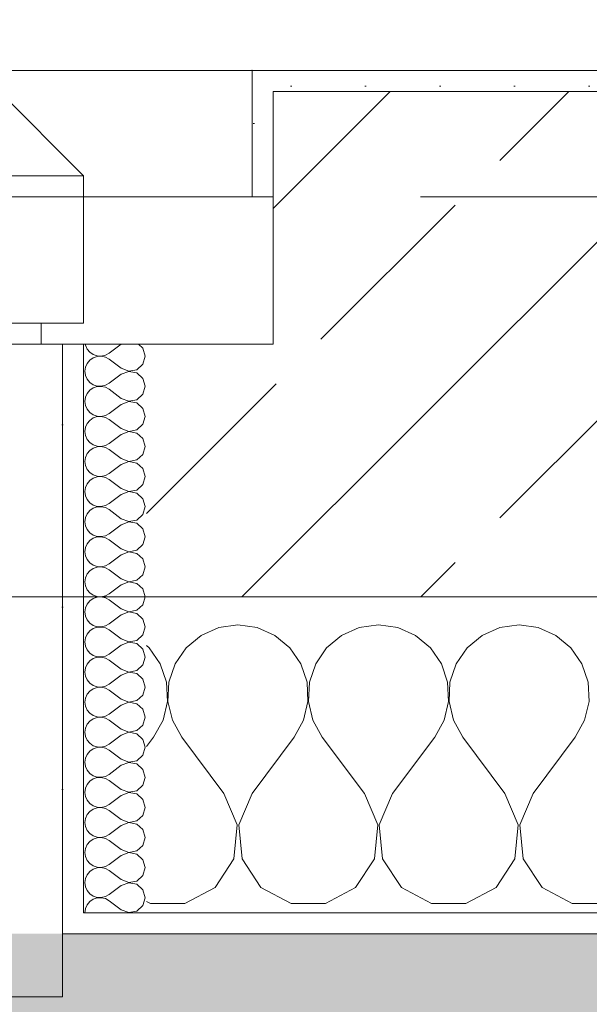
# Model space of a CAD drawing. Header units: metres. Extents: x -4 to 99, y -11 to 17.
# Tile 605 of 656: x 57.43 to 57.7, y -0.189 to 0.279. Entities that reach past the tile are written whole.
import ezdxf

# ---------------------------------------------------------------- set-up
doc = ezdxf.new("R2010")
doc.units = ezdxf.units.M
doc.header["$MEASUREMENT"] = 0
doc.linetypes.add('Strichlinie eng', pattern=[0.115, 0.075, -0.04])
doc.linetypes.add('Untersicht', pattern=[0.1, 0.075, -0.025])
for name, color, linetype in [('152 - Bemaßung_ Beschriftung.Ausbau', 7, 'Continuous'), ('302 - Elemente.Schraffur', 7, 'Continuous'), ('603 - Struktur.Bodenplatte_ Decke Roh', 7, 'Continuous'), ('604 - Struktur.Wand Aussen', 7, 'Continuous'), ('650 - Abdeckung.Fußboden Aufbau', 7, 'Continuous'), ('Neubau_653 - Abdeckung.TB Verkofferung', 7, 'Continuous')]:
    doc.layers.add(name, color=color, linetype=linetype)
doc.styles.add('ERSTELLTER_STIL_2', font='txt')
doc.dimstyles.new('ERSTELLTER_STIL__1', dxfattribs={"dimtxt": 0.1, "dimasz": 0.0532, "dimexe": 0.18, "dimexo": 0.0625, "dimgap": 0, "dimtad": 1, "dimzin": 0, "dimdsep": 46, "dimtxsty": 'ERSTELLTER_STIL_2', "dimblk": 'ARROWHEAD_2', "dimblk1": 'ARROWHEAD_2', "dimblk2": 'ARROWHEAD_2', "dimcen": 0.09, "dimse1": 1, "dimse2": 1, "dimclrd": 7, "dimclre": 7, "dimclrt": 7, "dimazin": 0, "dimtfac": 1, "dimtdec": 4, "dimtmove": 0, "dimatfit": 3, "dimfxl": 1, "dimtolj": 1, "dimtzin": 0, "dimarcsym": 0})
doc.dimstyles.new('ERSTELLTER_STIL__2', dxfattribs={"dimtxt": 0.1, "dimasz": 0.0532, "dimexe": 0.18, "dimexo": 0.0625, "dimgap": 0, "dimtad": 1, "dimtih": 1, "dimtoh": 1, "dimzin": 0, "dimdsep": 46, "dimtxsty": 'ERSTELLTER_STIL_2', "dimblk": 'ARROWHEAD_2', "dimblk1": 'ARROWHEAD_2', "dimblk2": 'ARROWHEAD_2', "dimcen": 0.09, "dimse1": 1, "dimse2": 1, "dimclrd": 7, "dimclre": 7, "dimclrt": 7, "dimazin": 0, "dimtfac": 1, "dimtdec": 4, "dimtmove": 0, "dimatfit": 3, "dimfxl": 1, "dimtolj": 1, "dimtzin": 0, "dimarcsym": 0})
doc.dimstyles.new('ERSTELLTER_STIL__4', dxfattribs={"dimtxt": 0.1, "dimasz": 0.0532, "dimexe": 0.18, "dimexo": 0.0625, "dimgap": 0, "dimtad": 1, "dimzin": 0, "dimdsep": 46, "dimtxsty": 'ERSTELLTER_STIL_2', "dimblk": 'ARROWHEAD_2', "dimblk1": 'ARROWHEAD_2', "dimblk2": 'ARROWHEAD_2', "dimcen": 0.09, "dimse1": 1, "dimse2": 1, "dimclrd": 7, "dimclre": 7, "dimclrt": 7, "dimazin": 0, "dimtfac": 1, "dimtdec": 4, "dimtmove": 2, "dimatfit": 3, "dimfxl": 1, "dimtolj": 1, "dimtzin": 0, "dimarcsym": 0})
pattern_1 = [(0, (0, 0), (0, 0.08660254), [0, -0.05]), (0, (0.025, 0.0433), (0, 0.08660254), [0, -0.05])]
pattern_2 = [(45, (0, 0), (-0.01767767, 0.01767767), [0, -0.025])]

# ---------------------------------------------------------------- blocks, each defined once
blk = doc.blocks.new('*X101')
at = {"layer": '604 - Struktur.Wand Aussen', "color": 7, "linetype": 'Continuous', "lineweight": 5}
for p, q in [((57.53333, -0.00833), (57.52422, -0.0096)), ((57.54244, -0.0096), (57.53333, -0.00833)), ((57.6, -0.00833), (57.59089, -0.0096)), ((57.60911, -0.0096), (57.6, -0.00833)), ((57.66667, -0.00833), (57.65756, -0.0096)), ((57.67578, -0.0096), (57.66667, -0.00833)), ((57.51581, -0.01331), (57.50873, -0.01918)), ((57.52422, -0.0096), (57.51581, -0.01331)), ((57.55086, -0.01331), (57.54244, -0.0096)), ((57.55794, -0.01918), (57.55086, -0.01331)), ((57.58248, -0.01331), (57.57539, -0.01918)), ((57.59089, -0.0096), (57.58248, -0.01331)), ((57.61752, -0.01331), (57.60911, -0.0096)), ((57.62461, -0.01918), (57.61752, -0.01331)), ((57.64914, -0.01331), (57.64206, -0.01918)), ((57.65756, -0.0096), (57.64914, -0.01331)), ((57.68419, -0.01331), (57.67578, -0.0096)), ((57.69127, -0.01918), (57.68419, -0.01331)), ((57.49127, -0.01918), (57.49, -0.01813)), ((57.49648, -0.02676), (57.49127, -0.01918)), ((57.50873, -0.01918), (57.50352, -0.02676)), ((57.56315, -0.02676), (57.55794, -0.01918)), ((57.57539, -0.01918), (57.57019, -0.02676)), ((57.62981, -0.02676), (57.62461, -0.01918)), ((57.64206, -0.01918), (57.63685, -0.02676)), ((57.69648, -0.02676), (57.69127, -0.01918)), ((57.49942, -0.03547), (57.49648, -0.02676)), ((57.50352, -0.02676), (57.50058, -0.03547)), ((57.56609, -0.03547), (57.56315, -0.02676)), ((57.57019, -0.02676), (57.56725, -0.03547)), ((57.63275, -0.03547), (57.62981, -0.02676)), ((57.63685, -0.02676), (57.63391, -0.03547)), ((57.69942, -0.03547), (57.69648, -0.02676)), ((57.49987, -0.04466), (57.49942, -0.03547)), ((57.50058, -0.03547), (57.50013, -0.04466)), ((57.56653, -0.04466), (57.56609, -0.03547)), ((57.56725, -0.03547), (57.5668, -0.04466)), ((57.6332, -0.04466), (57.63275, -0.03547)), ((57.63391, -0.03547), (57.63347, -0.04466)), ((57.69987, -0.04466), (57.69942, -0.03547)), ((57.49778, -0.05362), (57.49987, -0.04466)), ((57.50013, -0.04466), (57.50222, -0.05362)), ((57.56445, -0.05362), (57.56653, -0.04466)), ((57.5668, -0.04466), (57.56888, -0.05362)), ((57.63112, -0.05362), (57.6332, -0.04466)), ((57.63347, -0.04466), (57.63555, -0.05362)), ((57.69778, -0.05362), (57.69987, -0.04466)), ((57.49333, -0.06167), (57.49778, -0.05362)), ((57.50222, -0.05362), (57.50667, -0.06167)), ((57.56, -0.06167), (57.56445, -0.05362)), ((57.56888, -0.05362), (57.57333, -0.06167)), ((57.62667, -0.06167), (57.63112, -0.05362)), ((57.63555, -0.05362), (57.64, -0.06167)), ((57.69333, -0.06167), (57.69778, -0.05362)), ((57.49, -0.06611), (57.49333, -0.06167)), ((57.52667, -0.08833), (57.50667, -0.06167)), ((57.54, -0.08833), (57.56, -0.06167)), ((57.59333, -0.08833), (57.57333, -0.06167)), ((57.60667, -0.08833), (57.62667, -0.06167)), ((57.66, -0.08833), (57.64, -0.06167)), ((57.67333, -0.08833), (57.69333, -0.06167)), ((57.53295, -0.1033), (57.52667, -0.08833)), ((57.54, -0.08833), (57.53371, -0.1033)), ((57.59962, -0.1033), (57.59333, -0.08833)), ((57.60667, -0.08833), (57.60038, -0.1033)), ((57.66629, -0.1033), (57.66, -0.08833)), ((57.67333, -0.08833), (57.66705, -0.1033)), ((57.53142, -0.11947), (57.53295, -0.1033)), ((57.53371, -0.1033), (57.53525, -0.11947)), ((57.59808, -0.11947), (57.59962, -0.1033)), ((57.60038, -0.1033), (57.60192, -0.11947)), ((57.66475, -0.11947), (57.66629, -0.1033)), ((57.66705, -0.1033), (57.66858, -0.11947)), ((57.52243, -0.13299), (57.53142, -0.11947)), ((57.53525, -0.11947), (57.54424, -0.13299)), ((57.5891, -0.13299), (57.59808, -0.11947)), ((57.60192, -0.11947), (57.6109, -0.13299)), ((57.65576, -0.13299), (57.66475, -0.11947)), ((57.66858, -0.11947), (57.67757, -0.13299)), ((57.50812, -0.14066), (57.52243, -0.13299)), ((57.54424, -0.13299), (57.55855, -0.14066)), ((57.57479, -0.14066), (57.5891, -0.13299)), ((57.6109, -0.13299), (57.62521, -0.14066)), ((57.64145, -0.14066), (57.65576, -0.13299)), ((57.67757, -0.13299), (57.69188, -0.14066)), ((57.49, -0.13965), (57.49188, -0.14066)), ((57.49188, -0.14066), (57.50812, -0.14066)), ((57.55855, -0.14066), (57.57479, -0.14066)), ((57.62521, -0.14066), (57.64145, -0.14066)), ((57.69188, -0.14066), (57.70812, -0.14066))]:
    blk.add_line(p, q, dxfattribs=at)
blk = doc.blocks.new('*X129')
at = {"layer": '604 - Struktur.Wand Aussen', "color": 7, "linetype": 'Continuous', "lineweight": 5}
for p, q in [((57.46091, 0.125), (57.46099, 0.12448)), ((57.46099, 0.12448), (57.46178, 0.12267)), ((57.46178, 0.12267), (57.46304, 0.12116)), ((57.47786, 0.125), (57.47214, 0.12071)), ((57.48822, 0.12304), (57.48608, 0.125)), ((57.48929, 0.11929), (57.48822, 0.12304)), ((57.46304, 0.11742), (57.46178, 0.1159)), ((57.46304, 0.12116), (57.46466, 0.12004)), ((57.46466, 0.11853), (57.46304, 0.11742)), ((57.46466, 0.12004), (57.46653, 0.11941)), ((57.46653, 0.11916), (57.46466, 0.11853)), ((57.46653, 0.11941), (57.4685, 0.11931)), ((57.4685, 0.11926), (57.46653, 0.11916)), ((57.4685, 0.11931), (57.47042, 0.11976)), ((57.47042, 0.11881), (57.4685, 0.11926)), ((57.47042, 0.11976), (57.47214, 0.12071)), ((57.47214, 0.11786), (57.47042, 0.11881)), ((57.47786, 0.11357), (57.47214, 0.11786)), ((57.48822, 0.11553), (57.48929, 0.11929)), ((57.46099, 0.11409), (57.46071, 0.11214)), ((57.46178, 0.1159), (57.46099, 0.11409)), ((57.47786, 0.11357), (57.4815, 0.11217)), ((57.4815, 0.11217), (57.48534, 0.1129)), ((57.48534, 0.1129), (57.48822, 0.11553)), ((57.46071, 0.11214), (57.46099, 0.11019)), ((57.46099, 0.11019), (57.46178, 0.10839)), ((57.46178, 0.10839), (57.46304, 0.10687)), ((57.47786, 0.11071), (57.47214, 0.10643)), ((57.4815, 0.11211), (57.47786, 0.11071)), ((57.48534, 0.11139), (57.4815, 0.11211)), ((57.48822, 0.10876), (57.48534, 0.11139)), ((57.48929, 0.105), (57.48822, 0.10876)), ((57.46304, 0.10313), (57.46178, 0.10161)), ((57.46304, 0.10687), (57.46466, 0.10575)), ((57.46466, 0.10425), (57.46304, 0.10313)), ((57.46466, 0.10575), (57.46653, 0.10512)), ((57.46653, 0.10488), (57.46466, 0.10425)), ((57.46653, 0.10512), (57.4685, 0.10503)), ((57.4685, 0.10497), (57.46653, 0.10488)), ((57.4685, 0.10503), (57.47042, 0.10547)), ((57.47042, 0.10453), (57.4685, 0.10497)), ((57.47042, 0.10547), (57.47214, 0.10643)), ((57.47214, 0.10357), (57.47042, 0.10453)), ((57.47786, 0.09929), (57.47214, 0.10357)), ((57.48822, 0.10124), (57.48929, 0.105)), ((57.46099, 0.09981), (57.46071, 0.09786)), ((57.46178, 0.10161), (57.46099, 0.09981)), ((57.47786, 0.09929), (57.4815, 0.09789)), ((57.4815, 0.09789), (57.48534, 0.09861)), ((57.48534, 0.09861), (57.48822, 0.10124)), ((57.46071, 0.09786), (57.46099, 0.09591)), ((57.46099, 0.09591), (57.46178, 0.0941)), ((57.46178, 0.0941), (57.46304, 0.09258)), ((57.47786, 0.09643), (57.47214, 0.09214)), ((57.4815, 0.09783), (57.47786, 0.09643)), ((57.48534, 0.0971), (57.4815, 0.09783)), ((57.48822, 0.09447), (57.48534, 0.0971)), ((57.48929, 0.09071), (57.48822, 0.09447)), ((57.46304, 0.09258), (57.46466, 0.09147)), ((57.46466, 0.08996), (57.46304, 0.08884)), ((57.46466, 0.09147), (57.46653, 0.09084)), ((57.46653, 0.09059), (57.46466, 0.08996)), ((57.46653, 0.09084), (57.4685, 0.09074)), ((57.4685, 0.09069), (57.46653, 0.09059)), ((57.4685, 0.09074), (57.47042, 0.09119)), ((57.47042, 0.09024), (57.4685, 0.09069)), ((57.47042, 0.09119), (57.47214, 0.09214)), ((57.47214, 0.08929), (57.47042, 0.09024)), ((57.47786, 0.085), (57.47214, 0.08929)), ((57.48822, 0.08696), (57.48929, 0.09071)), ((57.46099, 0.08552), (57.46071, 0.08357)), ((57.46178, 0.08733), (57.46099, 0.08552)), ((57.46304, 0.08884), (57.46178, 0.08733)), ((57.47786, 0.085), (57.4815, 0.0836)), ((57.4815, 0.0836), (57.48534, 0.08433)), ((57.48534, 0.08433), (57.48822, 0.08696)), ((57.46071, 0.08357), (57.46099, 0.08162)), ((57.46099, 0.08162), (57.46178, 0.07982)), ((57.46178, 0.07982), (57.46304, 0.0783)), ((57.47786, 0.08214), (57.47214, 0.07786)), ((57.4815, 0.08354), (57.47786, 0.08214)), ((57.48534, 0.08282), (57.4815, 0.08354)), ((57.48822, 0.08018), (57.48534, 0.08282)), ((57.48929, 0.07643), (57.48822, 0.08018)), ((57.46304, 0.0783), (57.46466, 0.07718)), ((57.46466, 0.07567), (57.46304, 0.07456)), ((57.46466, 0.07718), (57.46653, 0.07655)), ((57.46653, 0.0763), (57.46466, 0.07567)), ((57.46653, 0.07655), (57.4685, 0.07646)), ((57.4685, 0.0764), (57.46653, 0.0763)), ((57.4685, 0.07646), (57.47042, 0.0769)), ((57.47042, 0.07595), (57.4685, 0.0764)), ((57.47042, 0.0769), (57.47214, 0.07786)), ((57.47214, 0.075), (57.47042, 0.07595)), ((57.47786, 0.07071), (57.47214, 0.075)), ((57.48822, 0.07267), (57.48929, 0.07643)), ((57.46099, 0.07124), (57.46071, 0.06929)), ((57.46178, 0.07304), (57.46099, 0.07124)), ((57.46304, 0.07456), (57.46178, 0.07304)), ((57.47786, 0.07071), (57.4815, 0.06931)), ((57.48534, 0.07004), (57.48822, 0.07267)), ((57.46071, 0.06929), (57.46099, 0.06733)), ((57.46099, 0.06733), (57.46178, 0.06553)), ((57.46178, 0.06553), (57.46304, 0.06401)), ((57.47786, 0.06786), (57.47214, 0.06357)), ((57.4815, 0.06926), (57.47786, 0.06786)), ((57.4815, 0.06931), (57.48534, 0.07004)), ((57.48534, 0.06853), (57.4815, 0.06926)), ((57.48822, 0.0659), (57.48534, 0.06853)), ((57.48929, 0.06214), (57.48822, 0.0659)), ((57.46304, 0.06401), (57.46466, 0.0629)), ((57.46466, 0.06139), (57.46304, 0.06027)), ((57.46466, 0.0629), (57.46653, 0.06227)), ((57.46653, 0.06202), (57.46466, 0.06139)), ((57.46653, 0.06227), (57.4685, 0.06217)), ((57.4685, 0.06211), (57.46653, 0.06202)), ((57.4685, 0.06217), (57.47042, 0.06262)), ((57.47042, 0.06167), (57.4685, 0.06211)), ((57.47042, 0.06262), (57.47214, 0.06357)), ((57.47214, 0.06071), (57.47042, 0.06167)), ((57.48822, 0.05839), (57.48929, 0.06214)), ((57.46099, 0.05695), (57.46071, 0.055)), ((57.46178, 0.05876), (57.46099, 0.05695)), ((57.46304, 0.06027), (57.46178, 0.05876)), ((57.47786, 0.05643), (57.47214, 0.06071)), ((57.47786, 0.05643), (57.4815, 0.05503)), ((57.48534, 0.05575), (57.48822, 0.05839)), ((57.46071, 0.055), (57.46099, 0.05305)), ((57.46099, 0.05305), (57.46178, 0.05124)), ((57.47786, 0.05357), (57.47214, 0.04929)), ((57.4815, 0.05497), (57.47786, 0.05357)), ((57.4815, 0.05503), (57.48534, 0.05575)), ((57.48534, 0.05425), (57.4815, 0.05497)), ((57.48822, 0.05161), (57.48534, 0.05425)), ((57.48929, 0.04786), (57.48822, 0.05161)), ((57.46178, 0.05124), (57.46304, 0.04973)), ((57.46304, 0.04973), (57.46466, 0.04861)), ((57.46466, 0.0471), (57.46304, 0.04599)), ((57.46466, 0.04861), (57.46653, 0.04798)), ((57.46653, 0.04773), (57.46466, 0.0471)), ((57.46653, 0.04798), (57.4685, 0.04789)), ((57.4685, 0.04783), (57.46653, 0.04773)), ((57.4685, 0.04789), (57.47042, 0.04833)), ((57.47042, 0.04738), (57.4685, 0.04783)), ((57.47042, 0.04833), (57.47214, 0.04929)), ((57.47214, 0.04643), (57.47042, 0.04738)), ((57.48822, 0.0441), (57.48929, 0.04786)), ((57.46099, 0.04267), (57.46071, 0.04071)), ((57.46178, 0.04447), (57.46099, 0.04267)), ((57.46304, 0.04599), (57.46178, 0.04447)), ((57.47786, 0.04214), (57.47214, 0.04643)), ((57.47786, 0.04214), (57.4815, 0.04074)), ((57.48534, 0.04147), (57.48822, 0.0441)), ((57.46071, 0.04071), (57.46099, 0.03876)), ((57.46099, 0.03876), (57.46178, 0.03696)), ((57.47786, 0.03929), (57.47214, 0.035)), ((57.4815, 0.04069), (57.47786, 0.03929)), ((57.4815, 0.04074), (57.48534, 0.04147)), ((57.48534, 0.03996), (57.4815, 0.04069)), ((57.48822, 0.03733), (57.48534, 0.03996)), ((57.46178, 0.03696), (57.46304, 0.03544)), ((57.46304, 0.03544), (57.46466, 0.03433)), ((57.46466, 0.03282), (57.46304, 0.0317)), ((57.46466, 0.03433), (57.46653, 0.0337)), ((57.46653, 0.03345), (57.46466, 0.03282)), ((57.46653, 0.0337), (57.4685, 0.0336)), ((57.4685, 0.03354), (57.46653, 0.03345)), ((57.4685, 0.0336), (57.47042, 0.03405)), ((57.47042, 0.0331), (57.4685, 0.03354)), ((57.47042, 0.03405), (57.47214, 0.035)), ((57.47214, 0.03214), (57.47042, 0.0331)), ((57.48929, 0.03357), (57.48822, 0.03733)), ((57.48822, 0.02982), (57.48929, 0.03357)), ((57.46099, 0.02838), (57.46071, 0.02643)), ((57.46178, 0.03018), (57.46099, 0.02838)), ((57.46304, 0.0317), (57.46178, 0.03018)), ((57.47786, 0.02786), (57.47214, 0.03214)), ((57.48534, 0.02718), (57.48822, 0.02982)), ((57.46071, 0.02643), (57.46099, 0.02448)), ((57.46099, 0.02448), (57.46178, 0.02267)), ((57.47786, 0.025), (57.47214, 0.02071)), ((57.47786, 0.02786), (57.4815, 0.02646)), ((57.4815, 0.0264), (57.47786, 0.025)), ((57.4815, 0.02646), (57.48534, 0.02718)), ((57.48534, 0.02567), (57.4815, 0.0264)), ((57.48822, 0.02304), (57.48534, 0.02567)), ((57.46178, 0.02267), (57.46304, 0.02116)), ((57.46304, 0.02116), (57.46466, 0.02004)), ((57.46466, 0.02004), (57.46653, 0.01941)), ((57.46653, 0.01916), (57.46466, 0.01853)), ((57.46653, 0.01941), (57.4685, 0.01931)), ((57.4685, 0.01926), (57.46653, 0.01916)), ((57.4685, 0.01931), (57.47042, 0.01976)), ((57.47042, 0.01881), (57.4685, 0.01926)), ((57.47042, 0.01976), (57.47214, 0.02071)), ((57.47214, 0.01786), (57.47042, 0.01881)), ((57.48929, 0.01929), (57.48822, 0.02304)), ((57.48822, 0.01553), (57.48929, 0.01929)), ((57.46099, 0.01409), (57.46071, 0.01214)), ((57.46178, 0.0159), (57.46099, 0.01409)), ((57.46304, 0.01742), (57.46178, 0.0159)), ((57.46466, 0.01853), (57.46304, 0.01742)), ((57.47786, 0.01357), (57.47214, 0.01786)), ((57.48534, 0.0129), (57.48822, 0.01553)), ((57.46071, 0.01214), (57.46099, 0.01019)), ((57.46099, 0.01019), (57.46178, 0.00839)), ((57.47786, 0.01071), (57.47214, 0.00643)), ((57.47786, 0.01357), (57.4815, 0.01217)), ((57.4815, 0.01211), (57.47786, 0.01071)), ((57.4815, 0.01217), (57.48534, 0.0129)), ((57.48534, 0.01139), (57.4815, 0.01211)), ((57.48822, 0.00876), (57.48534, 0.01139)), ((57.46178, 0.00839), (57.46304, 0.00687)), ((57.46304, 0.00687), (57.46466, 0.00575)), ((57.46466, 0.00575), (57.46653, 0.00512)), ((57.46653, 0.00488), (57.46466, 0.00425)), ((57.46653, 0.00512), (57.4685, 0.00503)), ((57.4685, 0.00497), (57.46653, 0.00488)), ((57.4685, 0.00503), (57.47042, 0.00547)), ((57.47042, 0.00453), (57.4685, 0.00497)), ((57.47042, 0.00547), (57.47214, 0.00643)), ((57.48929, 0.005), (57.48822, 0.00876)), ((57.48822, 0.00124), (57.48929, 0.005)), ((57.46178, 0.00161), (57.46099, -0.00019)), ((57.46304, 0.00313), (57.46178, 0.00161)), ((57.46466, 0.00425), (57.46304, 0.00313)), ((57.47214, 0.00357), (57.47042, 0.00453)), ((57.47786, -0.00071), (57.47214, 0.00357)), ((57.48534, -0.00139), (57.48822, 0.00124)), ((57.46099, -0.00019), (57.46071, -0.00214)), ((57.46071, -0.00214), (57.46099, -0.00409)), ((57.46099, -0.00409), (57.46178, -0.0059)), ((57.47786, -0.00357), (57.47214, -0.00786)), ((57.47786, -0.00071), (57.4815, -0.00211)), ((57.4815, -0.00217), (57.47786, -0.00357)), ((57.4815, -0.00211), (57.48534, -0.00139)), ((57.48534, -0.0029), (57.4815, -0.00217)), ((57.48822, -0.00553), (57.48534, -0.0029)), ((57.46178, -0.0059), (57.46304, -0.00742)), ((57.46304, -0.00742), (57.46466, -0.00853)), ((57.46466, -0.00853), (57.46653, -0.00916)), ((57.46653, -0.00916), (57.4685, -0.00926)), ((57.4685, -0.00931), (57.46653, -0.00941)), ((57.4685, -0.00926), (57.47042, -0.00881)), ((57.47042, -0.00976), (57.4685, -0.00931)), ((57.47042, -0.00881), (57.47214, -0.00786)), ((57.48929, -0.00929), (57.48822, -0.00553)), ((57.48822, -0.01304), (57.48929, -0.00929)), ((57.46178, -0.01267), (57.46099, -0.01448)), ((57.46304, -0.01116), (57.46178, -0.01267)), ((57.46466, -0.01004), (57.46304, -0.01116)), ((57.46653, -0.00941), (57.46466, -0.01004)), ((57.47214, -0.01071), (57.47042, -0.00976)), ((57.47786, -0.015), (57.47214, -0.01071)), ((57.48534, -0.01567), (57.48822, -0.01304)), ((57.46099, -0.01448), (57.46071, -0.01643)), ((57.46071, -0.01643), (57.46099, -0.01838)), ((57.46099, -0.01838), (57.46178, -0.02018)), ((57.47786, -0.01786), (57.47214, -0.02214)), ((57.47786, -0.015), (57.4815, -0.0164)), ((57.4815, -0.01646), (57.47786, -0.01786)), ((57.4815, -0.0164), (57.48534, -0.01567)), ((57.48534, -0.01718), (57.4815, -0.01646)), ((57.48822, -0.01982), (57.48534, -0.01718)), ((57.46178, -0.02018), (57.46304, -0.0217)), ((57.46304, -0.0217), (57.46466, -0.02282)), ((57.46466, -0.02282), (57.46653, -0.02345)), ((57.4685, -0.02354), (57.47042, -0.0231)), ((57.47042, -0.0231), (57.47214, -0.02214)), ((57.48929, -0.02357), (57.48822, -0.01982)), ((57.46178, -0.02696), (57.46099, -0.02876)), ((57.46304, -0.02544), (57.46178, -0.02696)), ((57.46466, -0.02433), (57.46304, -0.02544)), ((57.46653, -0.0237), (57.46466, -0.02433)), ((57.46653, -0.02345), (57.4685, -0.02354)), ((57.4685, -0.0236), (57.46653, -0.0237)), ((57.47042, -0.02405), (57.4685, -0.0236)), ((57.47214, -0.025), (57.47042, -0.02405)), ((57.47786, -0.02929), (57.47214, -0.025)), ((57.48534, -0.02996), (57.48822, -0.02733)), ((57.48822, -0.02733), (57.48929, -0.02357)), ((57.46099, -0.02876), (57.46071, -0.03071)), ((57.46071, -0.03071), (57.46099, -0.03267)), ((57.46099, -0.03267), (57.46178, -0.03447)), ((57.47786, -0.03214), (57.47214, -0.03643)), ((57.47786, -0.02929), (57.4815, -0.03069)), ((57.4815, -0.03074), (57.47786, -0.03214)), ((57.4815, -0.03069), (57.48534, -0.02996)), ((57.48534, -0.03147), (57.4815, -0.03074)), ((57.48822, -0.0341), (57.48534, -0.03147)), ((57.46178, -0.03447), (57.46304, -0.03599)), ((57.46304, -0.03599), (57.46466, -0.0371)), ((57.46466, -0.0371), (57.46653, -0.03773)), ((57.4685, -0.03783), (57.47042, -0.03738)), ((57.47042, -0.03738), (57.47214, -0.03643)), ((57.48929, -0.03786), (57.48822, -0.0341)), ((57.46178, -0.04124), (57.46099, -0.04305)), ((57.46304, -0.03973), (57.46178, -0.04124)), ((57.46466, -0.03861), (57.46304, -0.03973)), ((57.46653, -0.03798), (57.46466, -0.03861)), ((57.46653, -0.03773), (57.4685, -0.03783)), ((57.4685, -0.03789), (57.46653, -0.03798)), ((57.47042, -0.03833), (57.4685, -0.03789)), ((57.47214, -0.03929), (57.47042, -0.03833)), ((57.47786, -0.04357), (57.47214, -0.03929)), ((57.48534, -0.04425), (57.48822, -0.04161)), ((57.48822, -0.04161), (57.48929, -0.03786)), ((57.46099, -0.04305), (57.46071, -0.045)), ((57.46071, -0.045), (57.46099, -0.04695)), ((57.47786, -0.04643), (57.47214, -0.05071)), ((57.47786, -0.04357), (57.4815, -0.04497)), ((57.4815, -0.04503), (57.47786, -0.04643)), ((57.4815, -0.04497), (57.48534, -0.04425)), ((57.48534, -0.04575), (57.4815, -0.04503)), ((57.48822, -0.04839), (57.48534, -0.04575)), ((57.46099, -0.04695), (57.46178, -0.04876)), ((57.46178, -0.04876), (57.46304, -0.05027)), ((57.46304, -0.05027), (57.46466, -0.05139)), ((57.46466, -0.05139), (57.46653, -0.05202)), ((57.47042, -0.05167), (57.47214, -0.05071)), ((57.48929, -0.05214), (57.48822, -0.04839)), ((57.46178, -0.05553), (57.46099, -0.05733)), ((57.46304, -0.05401), (57.46178, -0.05553)), ((57.46466, -0.0529), (57.46304, -0.05401)), ((57.46653, -0.05227), (57.46466, -0.0529)), ((57.46653, -0.05202), (57.4685, -0.05211)), ((57.4685, -0.05217), (57.46653, -0.05227)), ((57.4685, -0.05211), (57.47042, -0.05167)), ((57.47042, -0.05262), (57.4685, -0.05217)), ((57.47214, -0.05357), (57.47042, -0.05262)), ((57.47786, -0.05786), (57.47214, -0.05357)), ((57.48534, -0.05853), (57.48822, -0.0559)), ((57.48822, -0.0559), (57.48929, -0.05214)), ((57.46099, -0.05733), (57.46071, -0.05929)), ((57.46071, -0.05929), (57.46099, -0.06124)), ((57.47786, -0.06071), (57.47214, -0.065)), ((57.47786, -0.05786), (57.4815, -0.05926)), ((57.4815, -0.05931), (57.47786, -0.06071)), ((57.4815, -0.05926), (57.48534, -0.05853)), ((57.48534, -0.06004), (57.4815, -0.05931)), ((57.48822, -0.06267), (57.48534, -0.06004)), ((57.46099, -0.06124), (57.46178, -0.06304)), ((57.46178, -0.06304), (57.46304, -0.06456)), ((57.46304, -0.06456), (57.46466, -0.06567)), ((57.47042, -0.06595), (57.47214, -0.065)), ((57.48929, -0.06643), (57.48822, -0.06267)), ((57.46178, -0.06982), (57.46099, -0.07162)), ((57.46304, -0.0683), (57.46178, -0.06982)), ((57.46466, -0.06718), (57.46304, -0.0683)), ((57.46466, -0.06567), (57.46653, -0.0663)), ((57.46653, -0.06655), (57.46466, -0.06718)), ((57.46653, -0.0663), (57.4685, -0.0664)), ((57.4685, -0.06646), (57.46653, -0.06655)), ((57.4685, -0.0664), (57.47042, -0.06595)), ((57.47042, -0.0669), (57.4685, -0.06646)), ((57.47214, -0.06786), (57.47042, -0.0669)), ((57.47786, -0.07214), (57.47214, -0.06786)), ((57.48822, -0.07018), (57.48929, -0.06643)), ((57.46099, -0.07162), (57.46071, -0.07357)), ((57.46071, -0.07357), (57.46099, -0.07552)), ((57.47786, -0.07214), (57.4815, -0.07354)), ((57.4815, -0.0736), (57.47786, -0.075)), ((57.4815, -0.07354), (57.48534, -0.07282)), ((57.48534, -0.07433), (57.4815, -0.0736)), ((57.48534, -0.07282), (57.48822, -0.07018)), ((57.48822, -0.07696), (57.48534, -0.07433)), ((57.46099, -0.07552), (57.46178, -0.07733)), ((57.46178, -0.07733), (57.46304, -0.07884)), ((57.46304, -0.07884), (57.46466, -0.07996)), ((57.47042, -0.08024), (57.47214, -0.07929)), ((57.47786, -0.075), (57.47214, -0.07929)), ((57.48929, -0.08071), (57.48822, -0.07696)), ((57.46178, -0.0841), (57.46099, -0.08591)), ((57.46304, -0.08258), (57.46178, -0.0841)), ((57.46466, -0.08147), (57.46304, -0.08258)), ((57.46466, -0.07996), (57.46653, -0.08059)), ((57.46653, -0.08084), (57.46466, -0.08147)), ((57.46653, -0.08059), (57.4685, -0.08069)), ((57.4685, -0.08074), (57.46653, -0.08084)), ((57.4685, -0.08069), (57.47042, -0.08024)), ((57.47042, -0.08119), (57.4685, -0.08074)), ((57.47214, -0.08214), (57.47042, -0.08119)), ((57.47786, -0.08643), (57.47214, -0.08214)), ((57.48822, -0.08447), (57.48929, -0.08071)), ((57.46099, -0.08591), (57.46071, -0.08786)), ((57.46071, -0.08786), (57.46099, -0.08981)), ((57.47786, -0.08643), (57.4815, -0.08783)), ((57.4815, -0.08789), (57.47786, -0.08929)), ((57.4815, -0.08783), (57.48534, -0.0871)), ((57.48534, -0.08861), (57.4815, -0.08789)), ((57.48534, -0.0871), (57.48822, -0.08447)), ((57.48822, -0.09124), (57.48534, -0.08861)), ((57.46099, -0.08981), (57.46178, -0.09161)), ((57.46178, -0.09161), (57.46304, -0.09313)), ((57.46304, -0.09313), (57.46466, -0.09425)), ((57.47786, -0.08929), (57.47214, -0.09357)), ((57.48929, -0.095), (57.48822, -0.09124)), ((57.46304, -0.09687), (57.46178, -0.09839)), ((57.46466, -0.09575), (57.46304, -0.09687)), ((57.46466, -0.09425), (57.46653, -0.09488)), ((57.46653, -0.09512), (57.46466, -0.09575)), ((57.46653, -0.09488), (57.4685, -0.09497)), ((57.4685, -0.09503), (57.46653, -0.09512)), ((57.4685, -0.09497), (57.47042, -0.09453)), ((57.47042, -0.09547), (57.4685, -0.09503)), ((57.47042, -0.09453), (57.47214, -0.09357)), ((57.47214, -0.09643), (57.47042, -0.09547)), ((57.47786, -0.10071), (57.47214, -0.09643)), ((57.48822, -0.09876), (57.48929, -0.095)), ((57.46099, -0.10019), (57.46071, -0.10214)), ((57.46071, -0.10214), (57.46099, -0.10409)), ((57.46178, -0.09839), (57.46099, -0.10019)), ((57.47786, -0.10071), (57.4815, -0.10211)), ((57.4815, -0.10217), (57.47786, -0.10357)), ((57.4815, -0.10211), (57.48534, -0.10139)), ((57.48534, -0.1029), (57.4815, -0.10217)), ((57.48534, -0.10139), (57.48822, -0.09876)), ((57.46099, -0.10409), (57.46178, -0.1059)), ((57.46178, -0.1059), (57.46304, -0.10742)), ((57.46304, -0.10742), (57.46466, -0.10853)), ((57.47786, -0.10357), (57.47214, -0.10786)), ((57.48822, -0.10553), (57.48534, -0.1029)), ((57.48929, -0.10929), (57.48822, -0.10553)), ((57.46304, -0.11116), (57.46178, -0.11267)), ((57.46466, -0.11004), (57.46304, -0.11116)), ((57.46466, -0.10853), (57.46653, -0.10916)), ((57.46653, -0.10941), (57.46466, -0.11004)), ((57.46653, -0.10916), (57.4685, -0.10926)), ((57.4685, -0.10931), (57.46653, -0.10941)), ((57.4685, -0.10926), (57.47042, -0.10881)), ((57.47042, -0.10976), (57.4685, -0.10931)), ((57.47042, -0.10881), (57.47214, -0.10786)), ((57.47214, -0.11071), (57.47042, -0.10976)), ((57.47786, -0.115), (57.47214, -0.11071)), ((57.48822, -0.11304), (57.48929, -0.10929)), ((57.46099, -0.11448), (57.46071, -0.11643)), ((57.46071, -0.11643), (57.46099, -0.11838)), ((57.46178, -0.11267), (57.46099, -0.11448)), ((57.47786, -0.115), (57.4815, -0.1164)), ((57.4815, -0.11646), (57.47786, -0.11786)), ((57.4815, -0.1164), (57.48534, -0.11567)), ((57.48534, -0.11718), (57.4815, -0.11646)), ((57.48534, -0.11567), (57.48822, -0.11304)), ((57.46099, -0.11838), (57.46178, -0.12018)), ((57.46178, -0.12018), (57.46304, -0.1217)), ((57.47786, -0.11786), (57.47214, -0.12214)), ((57.48822, -0.11982), (57.48534, -0.11718)), ((57.48929, -0.12357), (57.48822, -0.11982)), ((57.46304, -0.12544), (57.46178, -0.12696)), ((57.46304, -0.1217), (57.46466, -0.12282)), ((57.46466, -0.12433), (57.46304, -0.12544)), ((57.46466, -0.12282), (57.46653, -0.12345)), ((57.46653, -0.1237), (57.46466, -0.12433)), ((57.46653, -0.12345), (57.4685, -0.12354)), ((57.4685, -0.1236), (57.46653, -0.1237)), ((57.4685, -0.12354), (57.47042, -0.1231)), ((57.47042, -0.12405), (57.4685, -0.1236)), ((57.47042, -0.1231), (57.47214, -0.12214)), ((57.47214, -0.125), (57.47042, -0.12405)), ((57.47786, -0.12929), (57.47214, -0.125)), ((57.48822, -0.12733), (57.48929, -0.12357)), ((57.46099, -0.12876), (57.46071, -0.13071)), ((57.46071, -0.13071), (57.46099, -0.13267)), ((57.46178, -0.12696), (57.46099, -0.12876)), ((57.47786, -0.12929), (57.4815, -0.13069)), ((57.4815, -0.13074), (57.47786, -0.13214)), ((57.4815, -0.13069), (57.48534, -0.12996)), ((57.48534, -0.13147), (57.4815, -0.13074)), ((57.48534, -0.12996), (57.48822, -0.12733)), ((57.46099, -0.13267), (57.46178, -0.13447)), ((57.46178, -0.13447), (57.46304, -0.13599)), ((57.47786, -0.13214), (57.47214, -0.13643)), ((57.48822, -0.1341), (57.48534, -0.13147)), ((57.48929, -0.13786), (57.48822, -0.1341)), ((57.46304, -0.13973), (57.46178, -0.14124)), ((57.46304, -0.13599), (57.46466, -0.1371)), ((57.46466, -0.13861), (57.46304, -0.13973)), ((57.46466, -0.1371), (57.46653, -0.13773)), ((57.46653, -0.13798), (57.46466, -0.13861)), ((57.46653, -0.13773), (57.4685, -0.13783)), ((57.4685, -0.13789), (57.46653, -0.13798)), ((57.4685, -0.13783), (57.47042, -0.13738)), ((57.47042, -0.13833), (57.4685, -0.13789)), ((57.47042, -0.13738), (57.47214, -0.13643)), ((57.47214, -0.13929), (57.47042, -0.13833)), ((57.47786, -0.14357), (57.47214, -0.13929)), ((57.48822, -0.14161), (57.48929, -0.13786)), ((57.46099, -0.14305), (57.46071, -0.145)), ((57.46178, -0.14124), (57.46099, -0.14305)), ((57.47786, -0.14357), (57.4815, -0.14497)), ((57.4815, -0.14497), (57.48534, -0.14425)), ((57.48534, -0.14425), (57.48822, -0.14161))]:
    blk.add_line(p, q, dxfattribs=at)
blk = doc.blocks.new('*D363')
at = {"layer": '152 - Bemaßung_ Beschriftung.Ausbau', "color": 7, "linetype": 'Continuous', "lineweight": 5}
for p, q in [((-1.675, 0.005), (-1.675, 0.245)), ((-1.71, 0.02521), (-1.64, -0.01521)), ((-1.6225, 0.005), (-1.7275, 0.005)), ((-1.675, -0.145), (-1.675, 0.005)), ((-1.71, -0.12479), (-1.64, -0.16521)), ((-1.6225, -0.145), (-1.7275, -0.145)), ((-1.675, -0.17923), (-1.675, -0.145))]:
    blk.add_line(p, q, dxfattribs=at)
at = {"layer": '152 - Bemaßung_ Beschriftung.Ausbau', "color": 7, "lineweight": 5, "insert": (-1.68664, -0.14589), "char_height": 0.1, "attachment_point": 7, "rotation": 90, "style": 'ERSTELLTER_STIL_2'}
blk.add_mtext('\\A1;{\\pql;\\fArial|b0|i0|c0|p38;15}', dxfattribs=at)
blk = doc.blocks.new('ARROWHEAD_2')
at = {"color": 0, "linetype": 'Continuous', "lineweight": 0}
for p, q in [((-0.3781, -0.655), (0.3781, 0.655)), ((0, 0), (-1, 0))]:
    blk.add_line(p, q, dxfattribs=at)
blk = doc.blocks.new('*D364')
at = {"layer": '152 - Bemaßung_ Beschriftung.Ausbau', "color": 7, "linetype": 'Continuous', "lineweight": 5}
blk.add_line((-1.71, 0.02521), (-1.64, -0.01521), dxfattribs=at)
blk = doc.blocks.new('*D369')
at = {"layer": '152 - Bemaßung_ Beschriftung.Ausbau', "color": 7, "linetype": 'Continuous', "lineweight": 5}
for p, q in [((-2.175, 0.005), (-2.175, 0.245)), ((-2.21, 0.02521), (-2.14, -0.01521)), ((-2.1225, 0.005), (-2.2275, 0.005)), ((-2.175, -0.145), (-2.175, 0.005)), ((-2.21, -0.12479), (-2.14, -0.16521)), ((-2.1225, -0.145), (-2.2275, -0.145)), ((-2.175, -0.17923), (-2.175, -0.145))]:
    blk.add_line(p, q, dxfattribs=at)
at = {"layer": '152 - Bemaßung_ Beschriftung.Ausbau', "color": 7, "lineweight": 5, "insert": (-2.1845, -0.14511), "char_height": 0.1, "attachment_point": 7, "rotation": 90, "style": 'ERSTELLTER_STIL_2'}
blk.add_mtext('\\A1;{\\pql;\\fArial|b0|i0|c0|p38;15}', dxfattribs=at)
blk = doc.blocks.new('*D370')
at = {"layer": '152 - Bemaßung_ Beschriftung.Ausbau', "color": 7, "linetype": 'Continuous', "lineweight": 5}
for p, q in [((-2.21, 0.27019), (-2.14, 0.22978)), ((-2.14, 0.22479), (-2.21, 0.26521)), ((-2.1225, 0.245), (-2.2275, 0.245)), ((-2.175, 0.005), (-2.175, 0.245)), ((-2.21, 0.02521), (-2.14, -0.01521))]:
    blk.add_line(p, q, dxfattribs=at)
at = {"layer": '152 - Bemaßung_ Beschriftung.Ausbau', "color": 7, "lineweight": 5, "insert": (-2.195, 0.04911), "char_height": 0.1, "attachment_point": 7, "rotation": 90, "style": 'ERSTELLTER_STIL_2'}
blk.add_mtext('\\A1;{\\pql;\\fArial|b0|i0|c0|p38;24}', dxfattribs=at)
blk = doc.blocks.new('*D417')
at = {"layer": '152 - Bemaßung_ Beschriftung.Ausbau', "color": 7, "linetype": 'Continuous', "lineweight": 5}
for p, q in [((55.15, -4.1125), (55.15, -4.0075)), ((57.55, -4.1125), (57.55, -4.0075)), ((55.17021, -4.025), (55.12979, -4.095)), ((57.57021, -4.025), (57.52979, -4.095)), ((55.15, -4.06), (57.55, -4.06))]:
    blk.add_line(p, q, dxfattribs=at)
at = {"layer": '152 - Bemaßung_ Beschriftung.Ausbau', "color": 7, "lineweight": 5, "char_height": 0.1, "attachment_point": 7, "style": 'ERSTELLTER_STIL_2'}
for s, insert in [('\\A1;{\\pql;\\fArial|b0|i0|c0|p38;2,40}', (56.21697, -4.04)), ('\\A1;{\\pql;\\fArial|b0|i0|c0|p38;2,01}', (56.21697, -4.18))]:
    blk.add_mtext(s, dxfattribs=dict(at, insert=insert))
blk = doc.blocks.new('*D418')
at = {"layer": '152 - Bemaßung_ Beschriftung.Ausbau', "color": 7, "linetype": 'Continuous', "lineweight": 5}
for p, q in [((57.55, -4.1125), (57.55, -4.0075)), ((58.73, -4.1125), (58.73, -4.0075)), ((57.57021, -4.025), (57.52979, -4.095)), ((58.75021, -4.025), (58.70979, -4.095)), ((57.55, -4.06), (58.73, -4.06))]:
    blk.add_line(p, q, dxfattribs=at)
at = {"layer": '152 - Bemaßung_ Beschriftung.Ausbau', "color": 7, "lineweight": 5, "insert": (58.00697, -4.04), "char_height": 0.1, "attachment_point": 7, "style": 'ERSTELLTER_STIL_2'}
blk.add_mtext('\\A1;{\\pql;\\fArial|b0|i0|c0|p38;1,18}', dxfattribs=at)
blk = doc.blocks.new('*D451')
at = {"layer": '152 - Bemaßung_ Beschriftung.Ausbau', "color": 7, "linetype": 'Continuous', "lineweight": 5}
for p, q in [((54.62, -4.6125), (54.62, -4.5075)), ((58.07, -4.6125), (58.07, -4.5075)), ((54.64021, -4.525), (54.59979, -4.595)), ((58.09021, -4.525), (58.04979, -4.595)), ((54.62, -4.56), (58.07, -4.56))]:
    blk.add_line(p, q, dxfattribs=at)
at = {"layer": '152 - Bemaßung_ Beschriftung.Ausbau', "color": 7, "lineweight": 5, "char_height": 0.1, "attachment_point": 7, "style": 'ERSTELLTER_STIL_2'}
for s, insert in [('\\A1;{\\pql;\\fArial|b0|i0|c0|p38;13\\fArial|b0|i0|c0|p38;\\A1{\\H.66x;\\S5^  ;}}', (57.84791, -4.54171)), ('\\A1;{\\pql;\\fArial|b0|i0|c0|p38;3,45}', (56.11104, -4.54))]:
    blk.add_mtext(s, dxfattribs=dict(at, insert=insert))
blk = doc.blocks.new('*D490')
at = {"layer": '152 - Bemaßung_ Beschriftung.Ausbau', "color": 7, "linetype": 'Continuous', "lineweight": 5}
for p, q in [((54.67999, -5.1125), (54.67999, -5.0075)), ((57.97999, -5.1125), (57.97999, -5.0075)), ((54.7002, -5.025), (54.65978, -5.095)), ((58.0002, -5.025), (57.95978, -5.095)), ((54.67999, -5.06), (57.97999, -5.06))]:
    blk.add_line(p, q, dxfattribs=at)
at = {"layer": '152 - Bemaßung_ Beschriftung.Ausbau', "color": 7, "lineweight": 5, "insert": (56.19696, -5.04), "char_height": 0.1, "attachment_point": 7, "style": 'ERSTELLTER_STIL_2'}
blk.add_mtext('\\A1;{\\pql;\\fArial|b0|i0|c0|p38;3,30}', dxfattribs=at)
blk = doc.blocks.new('*D497')
at = {"layer": '152 - Bemaßung_ Beschriftung.Ausbau', "color": 7, "linetype": 'Continuous', "lineweight": 5}
for p, q in [((-0.165, -5.6125), (-0.165, -5.5075)), ((62.42503, -5.6125), (62.42503, -5.5075)), ((-0.14479, -5.525), (-0.18521, -5.595)), ((62.40482, -5.595), (62.44523, -5.525)), ((-0.19923, -5.56), (-0.165, -5.56)), ((-0.165, -5.56), (62.42503, -5.56)), ((62.42503, -5.56), (62.45926, -5.56))]:
    blk.add_line(p, q, dxfattribs=at)
at = {"layer": '152 - Bemaßung_ Beschriftung.Ausbau', "color": 7, "lineweight": 5, "insert": (30.95904, -5.54), "char_height": 0.1, "attachment_point": 7, "style": 'ERSTELLTER_STIL_2'}
blk.add_mtext('\\A1;{\\pql;\\fArial|b0|i0|c0|p38;62,59}', dxfattribs=at)

msp = doc.modelspace()

# ---------------------------------------------------------------- hatches: boundary and pattern name
at = {"layer": '302 - Elemente.Schraffur', "linetype": 'Continuous', "lineweight": 0, "true_color": 0x282828}
msp.add_hatch(color=250, dxfattribs=at).paths.add_polyline_path([(55.21999, -3.31), (62.43503, -3.31), (62.43503, -0.155), (55.21999, -0.155)])
at = {"layer": '604 - Struktur.Wand Aussen', "linetype": 'Continuous', "lineweight": 0, "true_color": 0x000000}
h = msp.add_hatch(dxfattribs=at)
h.set_pattern_fill('Gips_0001', color=18, style=0, pattern_type=2)
h.set_pattern_definition(pattern_2)
h.paths.add_polyline_path([(57.54, 0.195), (57.55, 0.195), (57.55, 0.255), (57.54, 0.255)])
h = msp.add_hatch(dxfattribs=at)
h.set_pattern_fill('Gips_0001', color=18, style=0, pattern_type=2)
h.set_pattern_definition(pattern_2)
h.paths.add_polyline_path([(57.55, 0.245), (57.96999, 0.245), (57.96999, 0.255), (57.55, 0.255)])
h = msp.add_hatch(dxfattribs=at)
h.set_pattern_fill('Beton__Stahlbeton_0001', color=18, style=0, pattern_type=2)
h.set_pattern_definition([(45, (0, 0), (-0.08485281, 0.08485281), []), (45, (-0.04243, 0.04243), (-0.08485281, 0.08485281), [0.09, -0.03])])
h.paths.add_polyline_path([(57.49, 0.005), (58.79, 0.005), (58.79, 0.125), (58.73, 0.125), (58.73, 0.195), (58.73, 0.245), (57.55, 0.245), (57.55, 0.195), (57.55, 0.125), (57.49, 0.125)])
h = msp.add_hatch(dxfattribs=at)
h.set_pattern_fill('Verputz_0001', color=18, style=0, pattern_type=2)
h.set_pattern_definition(pattern_1)
h.paths.add_polyline_path([(57.45, 0.125), (57.45, -0.155), (57.46, -0.155), (57.46, 0.125)])
h = msp.add_hatch(dxfattribs=at)
h.set_pattern_fill('Verputz_0001', color=18, style=0, pattern_type=2)
h.set_pattern_definition(pattern_1)
h.paths.add_polyline_path([(57.46, -0.145), (57.46, -0.155), (58.82, -0.155), (58.82, -0.145)])

# ---------------------------------------------------------------- linework, layer by layer
at = {"layer": '603 - Struktur.Bodenplatte_ Decke Roh', "color": 7, "linetype": 'Continuous', "lineweight": 18, "flags": 128}
msp.add_lwpolyline([(55.21999, 0.005), (62.27503, 0.005)], dxfattribs=at)
at = {"layer": '604 - Struktur.Wand Aussen', "color": 7, "linetype": 'Continuous', "lineweight": 9}
for p, q in [((57.46, 0.205), (57.04281, 0.62219)), ((55.16, 0.255), (57.54, 0.255)), ((57.45, -0.185), (57.45, -0.155)), ((55.25, -0.185), (57.45, -0.185))]:
    msp.add_line(p, q, dxfattribs=at)
at = {"layer": '604 - Struktur.Wand Aussen', "color": 7, "linetype": 'Strichlinie eng', "lineweight": 9}
for p, q in [((55.16, 0.255), (57.54, 0.255)), ((55.25, -0.155), (57.45, -0.155))]:
    msp.add_line(p, q, dxfattribs=at)
at = {"layer": '604 - Struktur.Wand Aussen', "color": 7, "linetype": 'Continuous', "lineweight": 5}
for p, q in [((57.54, 0.245), (57.54, 0.255)), ((57.55, 0.255), (57.54, 0.255)), ((57.54, 0.245), (57.54, 0.255)), ((57.54, 0.195), (57.54, 0.245)), ((57.54, 0.195), (57.54, 0.245)), ((57.55, 0.195), (57.54, 0.195)), ((57.55, 0.195), (57.54, 0.195)), ((57.55, 0.195), (57.54, 0.195)), ((57.45, 0.005), (57.45, 0.125)), ((57.46, 0.125), (57.45, 0.125)), ((57.46, 0.125), (57.45, 0.125)), ((57.46, 0.125), (57.45, 0.125)), ((57.45, 0.005), (57.45, 0.125)), ((57.49, 0.125), (57.46, 0.125)), ((57.46, 0.125), (57.46, -0.145)), ((57.46, -0.145), (57.46, 0.125)), ((57.49, 0.125), (57.46, 0.125)), ((57.49, 0.125), (57.46, 0.125)), ((57.45, -0.005), (57.45, 0.005)), ((57.45, -0.005), (57.45, 0.005)), ((57.45, -0.145), (57.45, -0.005)), ((57.45, -0.145), (57.45, -0.005)), ((57.45, -0.155), (57.45, -0.145)), ((57.45, -0.155), (57.45, -0.145)), ((57.49, -0.145), (57.46, -0.145)), ((57.49, -0.145), (58.79, -0.145)), ((57.46, -0.155), (57.45, -0.155))]:
    msp.add_line(p, q, dxfattribs=at)
at = {"layer": '604 - Struktur.Wand Aussen', "color": 7, "linetype": 'Continuous', "lineweight": 13}
for p, q in [((58.73, 0.245), (57.55, 0.245)), ((57.55, 0.245), (57.55, 0.195)), ((57.38, 0.205), (57.46, 0.205)), ((57.46, 0.205), (57.46, 0.135)), ((57.46, 0.135), (57.46, 0.195)), ((57.46, 0.195), (57.55, 0.195)), ((57.55, 0.125), (57.55, 0.195)), ((57.55, 0.125), (57.55, 0.195)), ((57.55, 0.125), (57.55, 0.195)), ((57.46, 0.135), (57.38, 0.135)), ((57.44, 0.125), (57.44, 0.135)), ((57.44, 0.135), (57.46, 0.135)), ((57.44, 0.125), (56.89, 0.125)), ((57.55, 0.125), (57.44, 0.125)), ((57.49, 0.125), (57.55, 0.125)), ((57.49, 0.125), (57.55, 0.125)), ((57.49, 0.125), (57.55, 0.125)), ((57.49, 0.005), (58.79, 0.005))]:
    msp.add_line(p, q, dxfattribs=at)
at = {"layer": '604 - Struktur.Wand Aussen', "color": 7, "linetype": 'Continuous', "lineweight": 5, "flags": 128}
for points in [[(57.96999, 0.255), (57.55, 0.255)], [(57.46, -0.155), (58.82, -0.155)]]:
    msp.add_lwpolyline(points, dxfattribs=at)
at = {"layer": '604 - Struktur.Wand Aussen', "color": 7, "linetype": 'Continuous', "lineweight": 9}
msp.add_point((57.54, 0.255), dxfattribs=at)
at = {"layer": '650 - Abdeckung.Fußboden Aufbau', "color": 7, "linetype": 'Continuous', "lineweight": 13, "flags": 128}
msp.add_lwpolyline([(54.62, 0.70998), (54.68999, 0.70998), (54.68999, 0.255), (57.96999, 0.255), (57.96999, 0.70998), (58.07, 0.70998), (58.07, 5.295), (58.07, 5.8045), (54.68999, 5.8045), (54.68999, 5.18998), (54.62, 5.18998)], close=True, dxfattribs=at)
at = {"layer": 'Neubau_653 - Abdeckung.TB Verkofferung', "color": 1, "linetype": 'Untersicht', "lineweight": 9}
msp.add_line((51.02, 0.19498), (62.02503, 0.19498), dxfattribs=at)

# ---------------------------------------------------------------- block references
at = {"layer": '604 - Struktur.Wand Aussen', "color": 7, "lineweight": 18}
for name in ['*X129', '*X101']:
    msp.add_blockref(name, (0, 0), dxfattribs=at)

# ---------------------------------------------------------------- dimensions: what is measured, and where the dimension line sits
at = {"layer": '152 - Bemaßung_ Beschriftung.Ausbau', "color": 7, "linetype": 'Continuous', "lineweight": 5}
for base, p1, p2, picture, middle in [((58.07, -4.56), (54.62, 2.94998), (58.07, 3.31249), '*D451', (56.24093, -4.49)), ((57.97999, -5.06), (54.67999, 0.69998), (57.97999, 0.69998), '*D490', (56.32684, -4.99)), ((57.55, -4.06), (55.15, 0.125), (57.55, 0.125), '*D417', (56.34685, -3.99)), ((58.73, -4.06), (57.55, 0.125), (58.73, 0.125), '*D418', (58.13685, -3.99)), ((62.42503, -5.56), (-0.165, -0.145), (62.42503, -0.145), '*D497', (31.12704, -5.49))]:
    dim = msp.add_linear_dim(base=base, p1=p1, p2=p2, dimstyle='ERSTELLTER_STIL__2', dxfattribs=at)
    dim.commit()
    dim.dimension.update_dxf_attribs({"geometry": picture, "text_midpoint": middle, "dimtype": 160})
for base, p1, p2, dimstyle, picture, middle in [((-2.175, 0.245), (62.27503, 0.005), (0.36999, 0.245), 'ERSTELLTER_STIL__1', '*D370', (-2.245, 0.12535)), ((-2.175, 0.005), (-0.165, -0.145), (62.27503, 0.005), 'ERSTELLTER_STIL__4', '*D369', (-2.2345, -0.06888)), ((-1.675, 0.005), (-0.165, -0.145), (62.27503, 0.005), 'ERSTELLTER_STIL__4', '*D363', (-1.73664, -0.06965)), ((-1.675, 0.005), (62.275025, 0.005), (-0.015, 0.005), 'ERSTELLTER_STIL__1', '*D364', (-1.7450000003, 0.001853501))]:
    dim = msp.add_linear_dim(base=base, p1=p1, p2=p2, angle=90, dimstyle=dimstyle, dxfattribs=at)
    dim.commit()
    dim.dimension.update_dxf_attribs({"geometry": picture, "text_midpoint": middle, "dimtype": 160, "text_rotation": 90})

doc.saveas('drawing.dxf')
